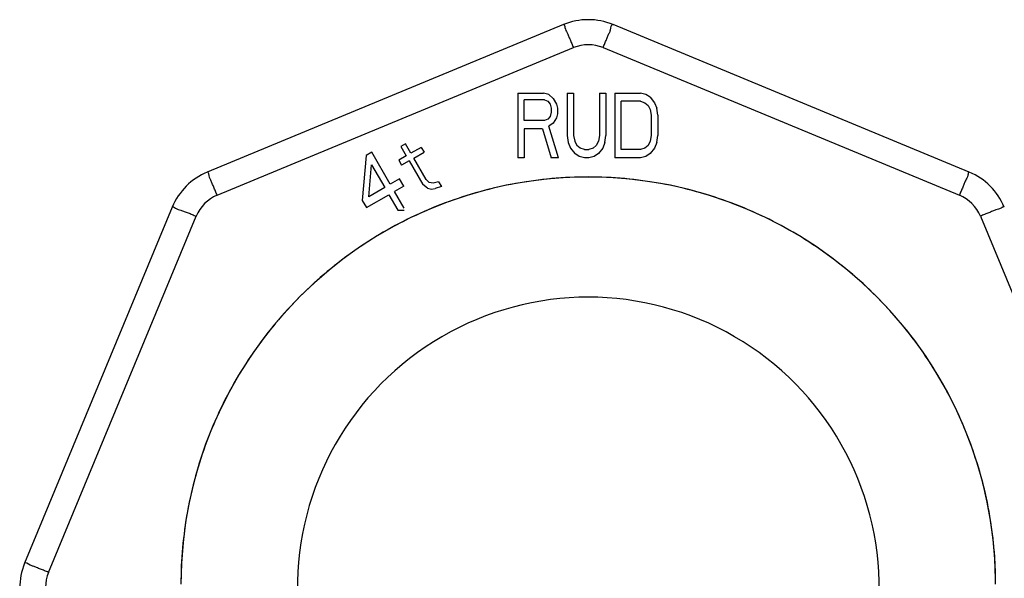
# Model space of a CAD drawing. Header units: millimetres. Extents: x 0 to 297, y 0 to 210.
# Tile 338 of 499: x 162.987 to 164.053, y 162.023 to 162.628. Entities that reach past the tile are written whole.
import ezdxf

# ---------------------------------------------------------------- set-up
doc = ezdxf.new("R2010")
doc.units = ezdxf.units.MM
doc.header["$LTSCALE"] = 16.335
doc.layers.add('001-M31079-X02', color=7, linetype='CONTINUOUS')

msp = doc.modelspace()

# ---------------------------------------------------------------- linework, layer by layer
at = {"layer": '001-M31079-X02', "color": 9, "linetype": 'Continuous'}
for p, q in [((163.5755, 162.6227), (163.1898, 162.4629)), ((164.0148, 162.4629), (163.6291, 162.6227)), ((163.2005, 162.4379), (163.5862, 162.5977)), ((163.6184, 162.5977), (164.0041, 162.4379)), ((163.1519, 162.425), (162.9921, 162.0393)), ((163.018, 162.0295), (163.1778, 162.4152)), ((164.0269, 162.4152), (164.1866, 162.0295))]:
    msp.add_line(p, q, dxfattribs=at)
at = {"layer": '001-M31079-X02', "color": 7, "linetype": 'Continuous'}
for p, q in [((163.5259, 162.5485), (163.5539, 162.5485)), ((163.5259, 162.5485), (163.5259, 162.4785)), ((163.5597, 162.547), (163.5539, 162.5485)), ((163.5597, 162.547), (163.5644, 162.5426)), ((163.5795, 162.5485), (163.5865, 162.5485)), ((163.5795, 162.5485), (163.5795, 162.5024)), ((163.5865, 162.5485), (163.5865, 162.5024)), ((163.6145, 162.5485), (163.6215, 162.5485)), ((163.6145, 162.5485), (163.6145, 162.5024)), ((163.6215, 162.5485), (163.6215, 162.5024)), ((163.6309, 162.5485), (163.6589, 162.5485)), ((163.6309, 162.5485), (163.6309, 162.4785)), ((163.6647, 162.547), (163.6589, 162.5485)), ((163.6694, 162.5441), (163.6647, 162.547)), ((163.5644, 162.5426), (163.5679, 162.5366)), ((163.5679, 162.5366), (163.569, 162.5321)), ((163.6694, 162.5441), (163.674, 162.5381)), ((163.674, 162.5381), (163.6764, 162.5321)), ((163.569, 162.5262), (163.5679, 162.5217)), ((163.569, 162.5321), (163.569, 162.5262)), ((163.6775, 162.5247), (163.6764, 162.5321)), ((163.6775, 162.5247), (163.6775, 162.5024)), ((163.5644, 162.5158), (163.5597, 162.5128)), ((163.5679, 162.5217), (163.5644, 162.5158)), ((163.5527, 162.5098), (163.5329, 162.5098)), ((163.5329, 162.5098), (163.5329, 162.4785)), ((163.5527, 162.5098), (163.562, 162.4785)), ((163.5702, 162.4785), (163.5597, 162.5128)), ((163.4044, 162.4936), (163.3994, 162.4907)), ((163.4104, 162.4833), (163.4044, 162.4936)), ((163.5795, 162.5024), (163.5807, 162.4949)), ((163.5807, 162.4949), (163.583, 162.489)), ((163.5865, 162.5024), (163.5877, 162.4964)), ((163.5877, 162.4964), (163.59, 162.4919)), ((163.6134, 162.4964), (163.611, 162.4919)), ((163.6145, 162.5024), (163.6134, 162.4964)), ((163.6204, 162.4949), (163.618, 162.489)), ((163.6204, 162.4949), (163.6215, 162.5024)), ((163.6764, 162.4949), (163.674, 162.489)), ((163.6764, 162.4949), (163.6775, 162.5024)), ((163.3679, 162.4845), (163.3618, 162.481)), ((163.388, 162.4497), (163.3679, 162.4845)), ((163.3994, 162.4907), (163.4053, 162.4804)), ((163.4215, 162.4897), (163.4104, 162.4833)), ((163.4133, 162.4781), (163.4245, 162.4845)), ((163.4215, 162.4897), (163.4245, 162.4845)), ((163.583, 162.489), (163.5877, 162.483)), ((163.5924, 162.48), (163.5877, 162.483)), ((163.5935, 162.489), (163.59, 162.4919)), ((163.5982, 162.4875), (163.5935, 162.489)), ((163.5982, 162.4875), (163.6029, 162.4875)), ((163.6075, 162.489), (163.6029, 162.4875)), ((163.611, 162.4919), (163.6075, 162.489)), ((163.6134, 162.483), (163.6087, 162.48)), ((163.618, 162.489), (163.6134, 162.483)), ((163.6694, 162.483), (163.6647, 162.48)), ((163.674, 162.489), (163.6694, 162.483)), ((163.3618, 162.481), (163.3577, 162.4322)), ((163.4053, 162.4804), (163.3972, 162.4757)), ((163.3972, 162.4757), (163.4002, 162.4705)), ((163.4083, 162.4752), (163.4002, 162.4705)), ((163.4083, 162.4752), (163.4232, 162.4494)), ((163.4267, 162.4549), (163.4133, 162.4781)), ((163.5329, 162.4785), (163.5259, 162.4785)), ((163.5702, 162.4785), (163.562, 162.4785)), ((163.5982, 162.4785), (163.5924, 162.48)), ((163.6029, 162.4785), (163.5982, 162.4785)), ((163.6087, 162.48), (163.6029, 162.4785)), ((163.6589, 162.4785), (163.6309, 162.4785)), ((163.6647, 162.48), (163.6589, 162.4785)), ((163.3647, 162.4363), (163.3678, 162.4707)), ((163.3678, 162.4707), (163.3819, 162.4462)), ((163.3981, 162.4556), (163.388, 162.4497)), ((163.4026, 162.4478), (163.3981, 162.4556)), ((163.4267, 162.4549), (163.43, 162.4516)), ((163.4345, 162.4508), (163.43, 162.4516)), ((163.4403, 162.4524), (163.4345, 162.4508)), ((163.4403, 162.4524), (163.4433, 162.4473)), ((163.3819, 162.4462), (163.3647, 162.4363)), ((163.4026, 162.4478), (163.3924, 162.442)), ((163.4029, 162.4239), (163.3924, 162.442)), ((163.4282, 162.4454), (163.4232, 162.4494)), ((163.4282, 162.4454), (163.4327, 162.4446)), ((163.4327, 162.4446), (163.4365, 162.445)), ((163.4433, 162.4473), (163.4365, 162.445)), ((163.3577, 162.4322), (163.3621, 162.4245)), ((163.3621, 162.4245), (163.3864, 162.4385)), ((163.3864, 162.4385), (163.3961, 162.4216)), ((163.3961, 162.4216), (163.4029, 162.4216))]:
    msp.add_line(p, q, dxfattribs=at)
at = {"layer": '001-M31079-X02', "color": 6, "linetype": 'Continuous'}
for p, q in [((163.555, 162.5411), (163.5329, 162.5411)), ((163.5329, 162.5187), (163.5329, 162.5411)), ((163.555, 162.5411), (163.5585, 162.5396)), ((163.5585, 162.5396), (163.5609, 162.5366)), ((163.5609, 162.5366), (163.562, 162.5321)), ((163.6589, 162.5396), (163.6379, 162.5396)), ((163.6379, 162.4875), (163.6379, 162.5396)), ((163.6589, 162.5396), (163.6635, 162.5381)), ((163.6635, 162.5381), (163.667, 162.5351)), ((163.667, 162.5351), (163.6694, 162.5307)), ((163.562, 162.5277), (163.5609, 162.5232)), ((163.562, 162.5321), (163.562, 162.5277)), ((163.6694, 162.5307), (163.6705, 162.5247)), ((163.6705, 162.5247), (163.6705, 162.5024)), ((163.555, 162.5187), (163.5329, 162.5187)), ((163.5585, 162.5202), (163.555, 162.5187)), ((163.5609, 162.5232), (163.5585, 162.5202)), ((163.6694, 162.4964), (163.667, 162.4919)), ((163.6705, 162.5024), (163.6694, 162.4964)), ((163.6589, 162.4875), (163.6379, 162.4875)), ((163.6635, 162.489), (163.6589, 162.4875)), ((163.667, 162.4919), (163.6635, 162.489))]:
    msp.add_line(p, q, dxfattribs=at)
at = {"layer": '001-M31079-X02', "color": 9, "linetype": 'Continuous'}
for centre, radius, start, end in [((163.6023, 162.558), 0.07, 67.5, 112.5), ((163.6023, 162.5589), 0.042, 67.5027, 112.4973), ((163.2166, 162.3982), 0.07, 112.5, 157.5), ((163.988, 162.3982), 0.07, 22.5, 67.5), ((163.2166, 162.3991), 0.042, 112.5027, 157.4973), ((163.988, 162.3991), 0.042, 22.5027, 67.4973), ((163.0568, 162.0125), 0.07, 157.5, 202.5), ((163.0568, 162.0134), 0.042, 157.5027, 202.4973)]:
    msp.add_arc(centre, radius, start, end, dxfattribs=at)
at = {"layer": '001-M31079-X02', "color": 7, "linetype": 'Continuous'}
msp.add_arc((163.6023, 162.0166), 0.441, 0, 180, dxfattribs=at)
at = {"layer": '001-M31079-X02', "color": 6, "linetype": 'Continuous'}
msp.add_arc((163.6023, 162.0125), 0.315, 359.3702, 180.6298, dxfattribs=at)
at = {"layer": '001-M31079-X02', "color": 9, "linetype": 'Continuous'}
for points, knots in [([(163.5755, 162.6227), (163.5766, 162.6231), (163.577, 162.6174), (163.5793, 162.6148), (163.581, 162.6101), (163.5827, 162.6063), (163.5844, 162.6021), (163.5856, 162.5992), (163.5862, 162.5977)], [0, 0, 0, 0, 0.133123, 0.355273, 0.497769, 0.655854, 0.824911, 1, 1, 1, 1]), ([(163.6184, 162.5977), (163.619, 162.5992), (163.6202, 162.6021), (163.6219, 162.6063), (163.6236, 162.6101), (163.625, 162.6138), (163.6271, 162.6172), (163.6271, 162.6235), (163.6291, 162.6227)], [0, 0, 0, 0, 0.175086, 0.344148, 0.502238, 0.644739, 0.767487, 1, 1, 1, 1]), ([(163.2005, 162.4379), (163.1999, 162.4394), (163.1987, 162.4423), (163.1969, 162.4465), (163.1953, 162.4503), (163.1938, 162.4541), (163.1918, 162.4574), (163.1917, 162.4637), (163.1898, 162.4629)], [0, 0, 0, 0, 0.175086, 0.344149, 0.502239, 0.64474, 0.767488, 1, 1, 1, 1]), ([(164.0148, 162.4629), (164.0137, 162.4633), (164.0134, 162.4577), (164.0111, 162.455), (164.0094, 162.4503), (164.0077, 162.4465), (164.0059, 162.4423), (164.0047, 162.4394), (164.0041, 162.4379)], [0, 0, 0, 0, 0.133122, 0.355272, 0.497768, 0.655853, 0.82491, 1, 1, 1, 1]), ([(164.0433, 162.0166), (164.0433, 162.0298), (164.0421, 162.0562), (164.0368, 162.0955), (164.028, 162.1341), (164.0157, 162.1718), (164.0001, 162.2083), (163.9814, 162.2432), (163.9595, 162.2762), (163.9348, 162.3072), (163.9074, 162.3358), (163.8776, 162.3619), (163.8455, 162.3852), (163.8115, 162.4055), (163.7758, 162.4227), (163.7387, 162.4366), (163.7005, 162.4471), (163.6616, 162.4542), (163.6221, 162.4578), (163.5825, 162.4578), (163.543, 162.4542), (163.5041, 162.4471), (163.4659, 162.4366), (163.4288, 162.4227), (163.3931, 162.4055), (163.3591, 162.3852), (163.327, 162.3619), (163.2972, 162.3358), (163.2698, 162.3072), (163.2451, 162.2762), (163.2232, 162.2432), (163.2045, 162.2083), (163.1889, 162.1718), (163.1766, 162.1341), (163.1678, 162.0955), (163.1625, 162.0562), (163.1613, 162.0298), (163.1613, 162.0166)], [0, 0, 0, 0, 0.028575, 0.057156, 0.085737, 0.114317, 0.142895, 0.171472, 0.200048, 0.228622, 0.257194, 0.285764, 0.314333, 0.342901, 0.371466, 0.400031, 0.428594, 0.457157, 0.485719, 0.514281, 0.542844, 0.571406, 0.59997, 0.628534, 0.6571, 0.685667, 0.714236, 0.742807, 0.771379, 0.799953, 0.828529, 0.857106, 0.885684, 0.914264, 0.942844, 0.971426, 1, 1, 1, 1]), ([(163.1519, 162.425), (163.1524, 162.4261), (163.1568, 162.4227), (163.1604, 162.4223), (163.1651, 162.4203), (163.1691, 162.4188), (163.1734, 162.417), (163.1763, 162.4158), (163.1778, 162.4152)], [0, 0, 0, 0, 0.134296, 0.356997, 0.499551, 0.657432, 0.825926, 1, 1, 1, 1]), ([(164.0527, 162.425), (164.0523, 162.4261), (164.0479, 162.4227), (164.0444, 162.4224), (164.0398, 162.4204), (164.0358, 162.4189), (164.0314, 162.4171), (164.0284, 162.4158), (164.0269, 162.4152)], [0, 0, 0, 0, 0.129377, 0.34521, 0.487677, 0.646948, 0.821764, 1, 1, 1, 1]), ([(163.018, 162.0295), (163.0165, 162.0301), (163.0136, 162.0313), (163.0093, 162.033), (163.0053, 162.0346), (163.0016, 162.0362), (162.9976, 162.0371), (162.9929, 162.0412), (162.9921, 162.0393)], [0, 0, 0, 0, 0.174091, 0.342609, 0.500513, 0.643088, 0.76608, 1, 1, 1, 1])]:
    msp.add_open_spline(points, degree=3, knots=knots, dxfattribs=at)

doc.saveas('drawing.dxf')
